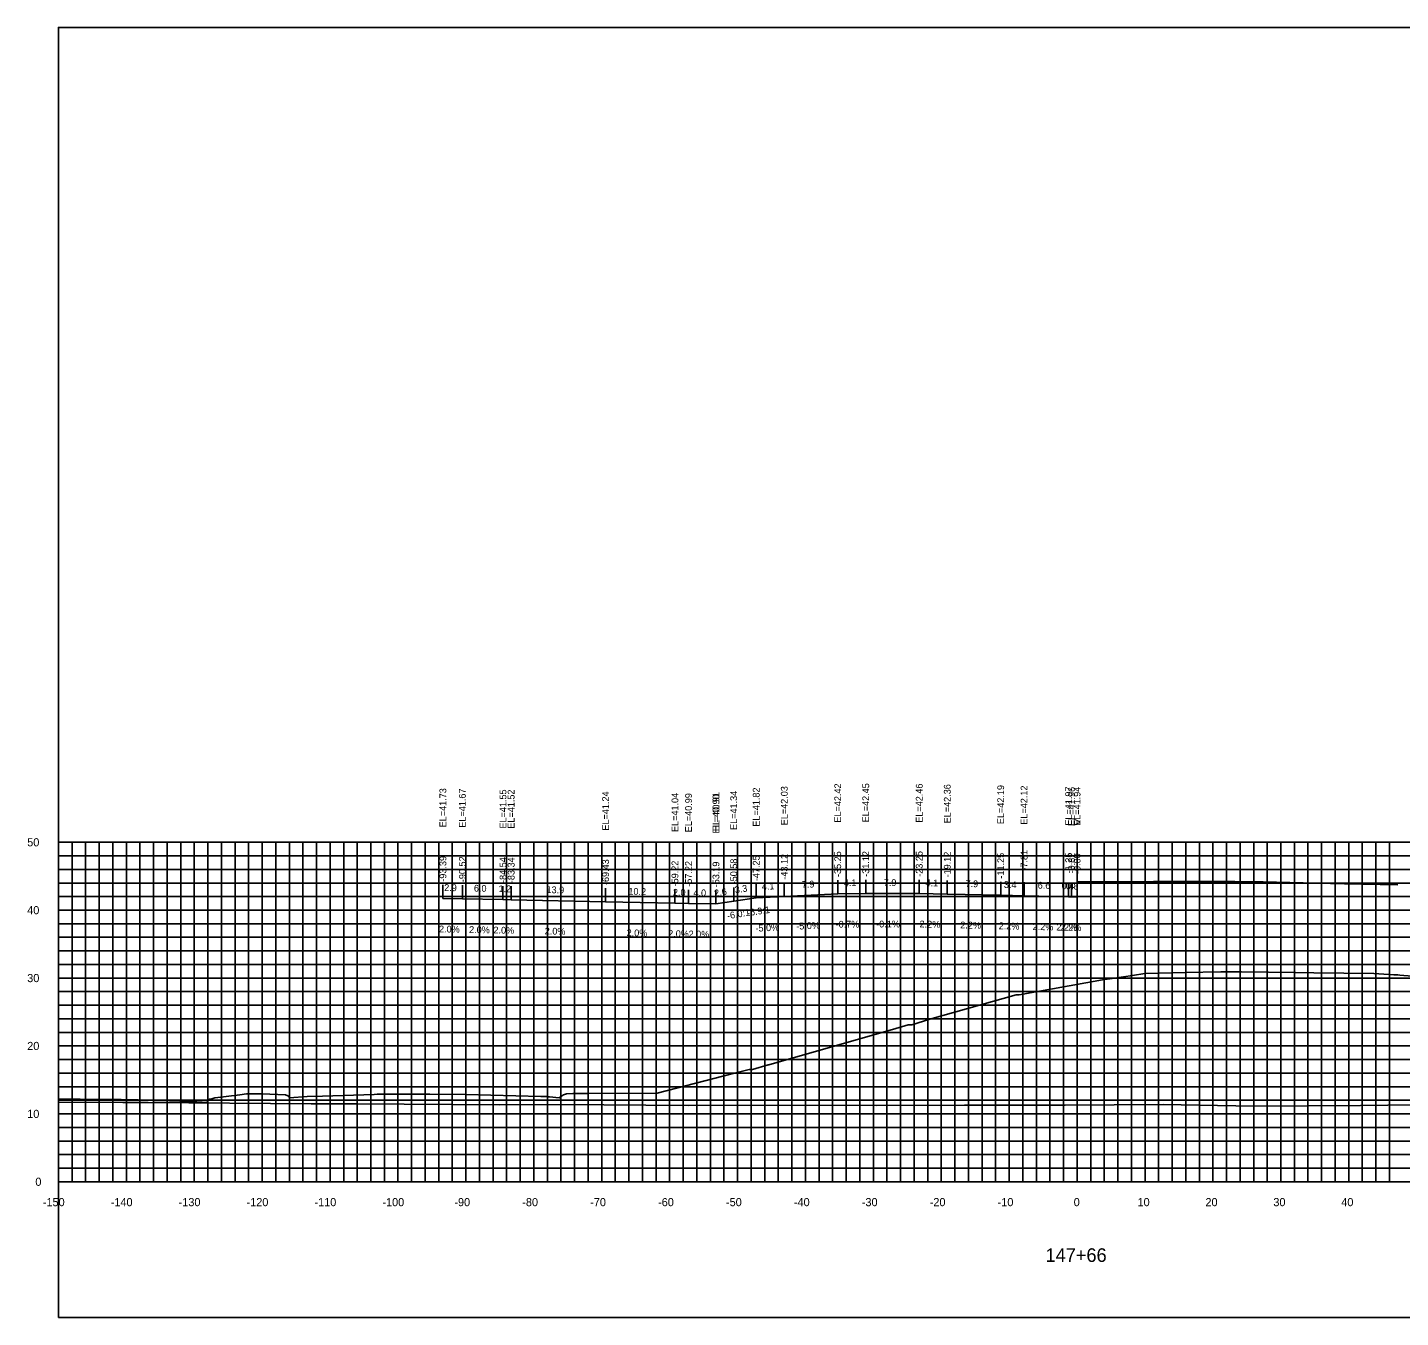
# Model space of a CAD drawing. Extents: x 1800880 to 1818864, y 245271 to 250560.
# Drawn here: x 1816315.2 to 1816517.4, y 248614.5 to 248804.5 of the extents above; entities that cross this region are included whole.
import ezdxf

# ---------------------------------------------------------------- set-up
doc = ezdxf.new("R2010")
doc.units = 0
for name, color, linetype in [('33', 7, 'Continuous'), ('ANNO-TXT', 7, 'Continuous'), ('AXIS', 7, 'Continuous'), ('CL-CNST', 7, 'Continuous'), ('DESIGN - DRAINAGE - Bridges', 7, 'Continuous'), ('Level 32', 7, 'Continuous'), ('Level 37', 7, 'Continuous'), ('Level 46', 7, 'Continuous'), ('Level 62', 7, 'Continuous'), ('SHT-BDR', 7, 'Continuous')]:
    doc.layers.add(name, color=color, linetype=linetype)

msp = doc.modelspace()

# ---------------------------------------------------------------- linework, layer by layer
at = {"layer": 'AXIS'}
msp.add_lwpolyline([(1816469.76, 248678.68), (1816470.19, 248678.68), (1816471.01, 248678.68), (1816477.57, 248678.69), (1816481.01, 248678.71), (1816488.88, 248678.72), (1816493.01, 248678.74), (1816497.14, 248678.65), (1816505.01, 248678.48), (1816509.14, 248678.39), (1816517.01, 248678.21)], dxfattribs=at)
at = {"layer": 'CL-CNST'}
msp.add_lwpolyline([(1816319.76, 248646.65), (1816321.28, 248646.66), (1816322.95, 248646.66), (1816328.98, 248646.6), (1816329.64, 248646.59), (1816330.99, 248646.56), (1816331.05, 248646.56), (1816331.12, 248646.56), (1816331.19, 248646.55), (1816331.27, 248646.55), (1816331.36, 248646.55), (1816331.45, 248646.55), (1816331.56, 248646.54), (1816331.68, 248646.54), (1816331.82, 248646.54), (1816331.97, 248646.53), (1816332.15, 248646.53), (1816332.36, 248646.52), (1816332.61, 248646.52), (1816332.9, 248646.51), (1816333.26, 248646.5), (1816333.71, 248646.48), (1816334.28, 248646.47), (1816335.04, 248646.45), (1816336.09, 248646.42), (1816337.65, 248646.38), (1816338.95, 248646.34), (1816339.04, 248646.34), (1816339.24, 248646.32), (1816339.42, 248646.31), (1816341.64, 248646.15), (1816341.71, 248646.41), (1816342, 248646.68), (1816342.12, 248646.68), (1816342.5, 248646.77), (1816342.81, 248646.86), (1816342.83, 248646.86), (1816346.47, 248647.32), (1816347.44, 248647.44), (1816347.51, 248647.44), (1816347.7, 248647.44), (1816348.11, 248647.46), (1816348.4, 248647.46), (1816348.63, 248647.46), (1816349.07, 248647.46), (1816349.11, 248647.46), (1816349.77, 248647.46), (1816353.2, 248647.32), (1816353.53, 248647.17), (1816353.54, 248647.17), (1816353.55, 248647.15), (1816353.57, 248647.14), (1816353.59, 248647.13), (1816353.6, 248647.11), (1816353.61, 248647.1), (1816353.63, 248647.09), (1816353.64, 248647.08), (1816353.65, 248647.07), (1816353.66, 248647.07), (1816353.66, 248647.06), (1816353.68, 248647.05), (1816353.77, 248646.84), (1816356.37, 248647.07), (1816358.64, 248647.1), (1816366.23, 248647.36), (1816366.71, 248647.39), (1816366.75, 248647.39), (1816367.4, 248647.4), (1816367.73, 248647.4), (1816374.46, 248647.39), (1816379.77, 248647.37), (1816390.8, 248647.06), (1816391.78, 248647.04), (1816391.87, 248647.02), (1816391.95, 248647.01), (1816392.03, 248647), (1816392.09, 248646.99), (1816393.49, 248646.84), (1816393.71, 248647.02), (1816394.11, 248647.31), (1816394.58, 248647.44), (1816395.54, 248647.5), (1816395.54, 248647.5), (1816396.33, 248647.48), (1816397.42, 248647.5), (1816397.78, 248647.5), (1816397.86, 248647.5), (1816407.66, 248647.56), (1816407.92, 248647.56), (1816419.13, 248650.44), (1816421.46, 248651.03), (1816421.54, 248651.03), (1816421.95, 248651.03), (1816424.27, 248651.71), (1816424.37, 248651.72), (1816443.08, 248657.09), (1816444.9, 248657.62), (1816444.99, 248657.62), (1816445.4, 248657.62), (1816448.07, 248658.43), (1816460.77, 248662.02), (1816460.99, 248662.01), (1816461.22, 248662.01), (1816473.52, 248664.24), (1816475.26, 248664.5), (1816477.9, 248664.89), (1816479.75, 248665.17), (1816485.67, 248665.31), (1816490.92, 248665.44), (1816493.97, 248665.41), (1816501.92, 248665.31), (1816504.6, 248665.28), (1816513.47, 248665.17), (1816516.38, 248665), (1816516.97, 248664.97), (1816517.26, 248664.95), (1816517.28, 248664.95), (1816534.33, 248663.53)], dxfattribs=at)
at = {"layer": 'DESIGN - DRAINAGE - Bridges'}
for p, q in [((1816319.7, 248684.5), (1816319.76, 248684.5)), ((1816319.76, 248634.5), (1816319.76, 248684.5)), ((1816319.7, 248674.5), (1816319.76, 248674.5)), ((1816319.7, 248664.5), (1816319.76, 248664.5)), ((1816319.7, 248654.5), (1816319.76, 248654.5)), ((1816319.7, 248644.5), (1816319.76, 248644.5)), ((1816319.7, 248634.5), (1816319.76, 248634.5)), ((1816319.76, 248634.5), (1816619.76, 248634.5)), ((1816319.76, 248634.44), (1816319.76, 248634.5)), ((1816329.76, 248634.44), (1816329.76, 248634.5)), ((1816339.76, 248634.44), (1816339.76, 248634.5)), ((1816349.76, 248634.44), (1816349.76, 248634.5)), ((1816359.76, 248634.44), (1816359.76, 248634.5)), ((1816369.76, 248634.44), (1816369.76, 248634.5)), ((1816379.76, 248634.44), (1816379.76, 248634.5)), ((1816389.76, 248634.44), (1816389.76, 248634.5)), ((1816399.76, 248634.44), (1816399.76, 248634.5)), ((1816409.76, 248634.44), (1816409.76, 248634.5)), ((1816419.76, 248634.44), (1816419.76, 248634.5)), ((1816429.76, 248634.44), (1816429.76, 248634.5)), ((1816439.76, 248634.44), (1816439.76, 248634.5)), ((1816449.76, 248634.44), (1816449.76, 248634.5)), ((1816459.76, 248634.44), (1816459.76, 248634.5)), ((1816469.76, 248634.44), (1816469.76, 248634.5)), ((1816479.76, 248634.44), (1816479.76, 248634.5)), ((1816489.76, 248634.44), (1816489.76, 248634.5)), ((1816499.76, 248634.44), (1816499.76, 248634.5)), ((1816509.76, 248634.44), (1816509.76, 248634.5))]:
    msp.add_line(p, q, dxfattribs=at)
at = {"layer": 'Level 37'}
for p, q in [((1816376.37, 248676.23), (1816376.37, 248678.23)), ((1816379.24, 248676.17), (1816379.24, 248678.17)), ((1816385.22, 248676.05), (1816385.22, 248678.05)), ((1816386.42, 248676.03), (1816386.42, 248678.03)), ((1816400.33, 248675.75), (1816400.33, 248677.75)), ((1816410.54, 248675.54), (1816410.54, 248677.54)), ((1816412.54, 248675.5), (1816412.54, 248677.5)), ((1816416.58, 248675.42), (1816416.58, 248677.42)), ((1816416.58, 248675.41), (1816416.58, 248677.41)), ((1816419.19, 248675.84), (1816419.19, 248677.84)), ((1816422.51, 248676.33), (1816422.51, 248678.33)), ((1816426.64, 248676.53), (1816426.64, 248678.53)), ((1816434.51, 248676.93), (1816434.51, 248678.93)), ((1816438.64, 248676.95), (1816438.64, 248678.95)), ((1816446.51, 248676.96), (1816446.51, 248678.96)), ((1816450.64, 248676.87), (1816450.64, 248678.87)), ((1816458.51, 248676.69), (1816458.51, 248678.69)), ((1816461.95, 248676.62), (1816461.95, 248678.62)), ((1816468.51, 248676.47), (1816468.51, 248678.47)), ((1816468.94, 248676.47), (1816468.94, 248678.47)), ((1816469.76, 248676.45), (1816469.76, 248678.45))]:
    msp.add_line(p, q, dxfattribs=at)
msp.add_lwpolyline([(1816319.76, 248614.5), (1816619.76, 248614.5), (1816619.76, 248804.5), (1816319.76, 248804.5)], close=True, dxfattribs=at)
at = {"layer": 'Level 46'}
for p, q in [((1816319.76, 248684.5), (1816619.76, 248684.5)), ((1816319.76, 248634.5), (1816319.76, 248684.5)), ((1816321.76, 248634.5), (1816321.76, 248684.5)), ((1816323.76, 248634.5), (1816323.76, 248684.5)), ((1816325.76, 248634.5), (1816325.76, 248684.5)), ((1816327.76, 248634.5), (1816327.76, 248684.5)), ((1816329.76, 248634.5), (1816329.76, 248684.5)), ((1816331.76, 248634.5), (1816331.76, 248684.5)), ((1816333.76, 248634.5), (1816333.76, 248684.5)), ((1816335.76, 248634.5), (1816335.76, 248684.5)), ((1816337.76, 248634.5), (1816337.76, 248684.5)), ((1816339.76, 248634.5), (1816339.76, 248684.5)), ((1816341.76, 248634.5), (1816341.76, 248684.5)), ((1816343.76, 248634.5), (1816343.76, 248684.5)), ((1816345.76, 248634.5), (1816345.76, 248684.5)), ((1816347.76, 248634.5), (1816347.76, 248684.5)), ((1816349.76, 248634.5), (1816349.76, 248684.5)), ((1816351.76, 248634.5), (1816351.76, 248684.5)), ((1816353.76, 248634.5), (1816353.76, 248684.5)), ((1816355.76, 248634.5), (1816355.76, 248684.5)), ((1816357.76, 248634.5), (1816357.76, 248684.5)), ((1816359.76, 248634.5), (1816359.76, 248684.5)), ((1816361.76, 248634.5), (1816361.76, 248684.5)), ((1816363.76, 248634.5), (1816363.76, 248684.5)), ((1816365.76, 248634.5), (1816365.76, 248684.5)), ((1816367.76, 248634.5), (1816367.76, 248684.5)), ((1816369.76, 248634.5), (1816369.76, 248684.5)), ((1816371.76, 248634.5), (1816371.76, 248684.5)), ((1816373.76, 248634.5), (1816373.76, 248684.5)), ((1816375.76, 248634.5), (1816375.76, 248684.5)), ((1816377.76, 248634.5), (1816377.76, 248684.5)), ((1816379.76, 248634.5), (1816379.76, 248684.5)), ((1816381.76, 248634.5), (1816381.76, 248684.5)), ((1816383.76, 248634.5), (1816383.76, 248684.5)), ((1816385.76, 248634.5), (1816385.76, 248684.5)), ((1816387.76, 248634.5), (1816387.76, 248684.5)), ((1816389.76, 248634.5), (1816389.76, 248684.5)), ((1816391.76, 248634.5), (1816391.76, 248684.5)), ((1816393.76, 248634.5), (1816393.76, 248684.5)), ((1816395.76, 248634.5), (1816395.76, 248684.5)), ((1816397.76, 248634.5), (1816397.76, 248684.5)), ((1816399.76, 248634.5), (1816399.76, 248684.5)), ((1816401.76, 248634.5), (1816401.76, 248684.5)), ((1816403.76, 248634.5), (1816403.76, 248684.5)), ((1816405.76, 248634.5), (1816405.76, 248684.5)), ((1816407.76, 248634.5), (1816407.76, 248684.5)), ((1816409.76, 248634.5), (1816409.76, 248684.5)), ((1816411.76, 248634.5), (1816411.76, 248684.5)), ((1816413.76, 248634.5), (1816413.76, 248684.5)), ((1816415.76, 248634.5), (1816415.76, 248684.5)), ((1816417.76, 248634.5), (1816417.76, 248684.5)), ((1816419.76, 248634.5), (1816419.76, 248684.5)), ((1816421.76, 248634.5), (1816421.76, 248684.5)), ((1816423.76, 248634.5), (1816423.76, 248684.5)), ((1816425.76, 248634.5), (1816425.76, 248684.5)), ((1816427.76, 248634.5), (1816427.76, 248684.5)), ((1816429.76, 248634.5), (1816429.76, 248684.5)), ((1816431.76, 248634.5), (1816431.76, 248684.5)), ((1816433.76, 248634.5), (1816433.76, 248684.5)), ((1816435.76, 248634.5), (1816435.76, 248684.5)), ((1816437.76, 248634.5), (1816437.76, 248684.5)), ((1816439.76, 248634.5), (1816439.76, 248684.5)), ((1816441.76, 248634.5), (1816441.76, 248684.5)), ((1816443.76, 248634.5), (1816443.76, 248684.5)), ((1816445.76, 248634.5), (1816445.76, 248684.5)), ((1816447.76, 248634.5), (1816447.76, 248684.5)), ((1816449.76, 248634.5), (1816449.76, 248684.5)), ((1816451.76, 248634.5), (1816451.76, 248684.5)), ((1816453.76, 248634.5), (1816453.76, 248684.5)), ((1816455.76, 248634.5), (1816455.76, 248684.5)), ((1816457.76, 248634.5), (1816457.76, 248684.5)), ((1816459.76, 248634.5), (1816459.76, 248684.5)), ((1816461.76, 248634.5), (1816461.76, 248684.5)), ((1816463.76, 248634.5), (1816463.76, 248684.5)), ((1816465.76, 248634.5), (1816465.76, 248684.5)), ((1816467.76, 248634.5), (1816467.76, 248684.5)), ((1816469.76, 248634.5), (1816469.76, 248684.5)), ((1816471.76, 248634.5), (1816471.76, 248684.5)), ((1816473.76, 248634.5), (1816473.76, 248684.5)), ((1816475.76, 248634.5), (1816475.76, 248684.5)), ((1816477.76, 248634.5), (1816477.76, 248684.5)), ((1816479.76, 248634.5), (1816479.76, 248684.5)), ((1816481.76, 248634.5), (1816481.76, 248684.5)), ((1816483.76, 248634.5), (1816483.76, 248684.5)), ((1816485.76, 248634.5), (1816485.76, 248684.5)), ((1816487.76, 248634.5), (1816487.76, 248684.5)), ((1816489.76, 248634.5), (1816489.76, 248684.5)), ((1816491.76, 248634.5), (1816491.76, 248684.5)), ((1816493.76, 248634.5), (1816493.76, 248684.5)), ((1816495.76, 248634.5), (1816495.76, 248684.5)), ((1816497.76, 248634.5), (1816497.76, 248684.5)), ((1816499.76, 248634.5), (1816499.76, 248684.5)), ((1816501.76, 248634.5), (1816501.76, 248684.5)), ((1816503.76, 248634.5), (1816503.76, 248684.5)), ((1816505.76, 248634.5), (1816505.76, 248684.5)), ((1816507.76, 248634.5), (1816507.76, 248684.5)), ((1816509.76, 248634.5), (1816509.76, 248684.5)), ((1816511.76, 248634.5), (1816511.76, 248684.5)), ((1816513.76, 248634.5), (1816513.76, 248684.5)), ((1816515.76, 248634.5), (1816515.76, 248684.5)), ((1816319.76, 248682.5), (1816619.76, 248682.5)), ((1816319.76, 248680.5), (1816619.76, 248680.5)), ((1816319.76, 248678.5), (1816619.76, 248678.5)), ((1816319.76, 248676.5), (1816619.76, 248676.5)), ((1816319.76, 248674.5), (1816619.76, 248674.5)), ((1816319.76, 248672.5), (1816619.76, 248672.5)), ((1816319.76, 248670.5), (1816619.76, 248670.5)), ((1816319.76, 248668.5), (1816619.76, 248668.5)), ((1816319.76, 248666.5), (1816619.76, 248666.5)), ((1816319.76, 248664.5), (1816619.76, 248664.5)), ((1816319.76, 248662.5), (1816619.76, 248662.5)), ((1816319.76, 248660.5), (1816619.76, 248660.5)), ((1816319.76, 248658.5), (1816619.76, 248658.5)), ((1816319.76, 248656.5), (1816619.76, 248656.5)), ((1816319.76, 248654.5), (1816619.76, 248654.5)), ((1816319.76, 248652.5), (1816619.76, 248652.5)), ((1816319.76, 248650.5), (1816619.76, 248650.5)), ((1816319.76, 248648.5), (1816619.76, 248648.5)), ((1816319.76, 248646.5), (1816619.76, 248646.5)), ((1816319.76, 248644.5), (1816619.76, 248644.5)), ((1816319.76, 248642.5), (1816619.76, 248642.5)), ((1816319.76, 248640.5), (1816619.76, 248640.5)), ((1816319.76, 248638.5), (1816619.76, 248638.5)), ((1816319.76, 248636.5), (1816619.76, 248636.5)), ((1816319.76, 248634.5), (1816619.76, 248634.5))]:
    msp.add_line(p, q, dxfattribs=at)
at = {"layer": 'Level 62'}
for points in [[(1816376.37, 248676.23), (1816379.24, 248676.17), (1816385.22, 248676.05), (1816386.42, 248676.03), (1816400.33, 248675.75), (1816410.54, 248675.54), (1816412.54, 248675.5), (1816416.58, 248675.42)], [(1816416.58, 248675.41), (1816419.19, 248675.84), (1816422.51, 248676.33), (1816426.64, 248676.53), (1816434.51, 248676.93), (1816438.64, 248676.95), (1816446.51, 248676.96), (1816450.64, 248676.87), (1816458.51, 248676.69), (1816461.95, 248676.62), (1816468.51, 248676.47), (1816468.94, 248676.47), (1816469.76, 248676.45)], [(1816319.76, 248646.24), (1816329.23, 248646.16), (1816332.95, 248646.15), (1816356.98, 248646), (1816363.65, 248645.99), (1816384.74, 248645.85), (1816393.85, 248645.86), (1816412.49, 248645.73), (1816423.66, 248645.76), (1816440.25, 248645.71), (1816453.17, 248645.77), (1816468, 248645.79), (1816482.43, 248645.87), (1816495.76, 248645.64), (1816511.51, 248645.73), (1816523.51, 248645.86), (1816534.58, 248645.79), (1816551.27, 248645.89), (1816562.07, 248646.07), (1816579.02, 248646.17), (1816589.53, 248645.89), (1816606.78, 248646), (1816619.76, 248645.55)]]:
    msp.add_lwpolyline(points, dxfattribs=at)

# ---------------------------------------------------------------- texts
for s, p in [('-150', (1816317.46, 248630.9)), ('-140', (1816327.46, 248630.9)), ('-130', (1816337.46, 248630.9)), ('-120', (1816347.46, 248630.9)), ('-110', (1816357.46, 248630.9)), ('-100', (1816367.46, 248630.9)), ('-90', (1816378.06, 248630.9)), ('-80', (1816388.06, 248630.9)), ('-70', (1816398.06, 248630.9)), ('-60', (1816408.06, 248630.9)), ('-50', (1816418.06, 248630.9)), ('-40', (1816428.06, 248630.9)), ('-30', (1816438.06, 248630.9)), ('-20', (1816448.06, 248630.9)), ('-10', (1816458.06, 248630.9)), ('0', (1816469.26, 248630.9)), ('10', (1816478.66, 248630.9)), ('20', (1816488.66, 248630.9)), ('30', (1816498.66, 248630.9)), ('40', (1816508.66, 248630.9))]:
    msp.add_text(s, height=1.2).set_placement(p)
at = {"layer": '33'}
for s, p in [('50', (1816315.16, 248683.9)), ('40', (1816315.16, 248673.9)), ('30', (1816315.16, 248663.9)), ('20', (1816315.16, 248653.9)), ('10', (1816315.16, 248643.9)), ('0', (1816316.36, 248633.9))]:
    msp.add_text(s, height=1.2, dxfattribs=at).set_placement(p)
at = {"layer": 'ANNO-TXT'}
for s, rotation, p in [('2.9', 358.8438, (1816376.55, 248677.33)), ('6.0', 358.8394, (1816380.93, 248677.24)), ('1.2', 358.8394, (1816384.56, 248677.17)), ('13.9', 358.8394, (1816391.62, 248677.02)), ('10.2', 358.8394, (1816403.68, 248676.78)), ('2.0', 358.8394, (1816410.24, 248676.64)), ('4.0', 358.8394, (1816413.26, 248676.58)), ('2.6', 9.5186, (1816416.41, 248676.49)), ('3.3', 8.2614, (1816419.42, 248676.99)), ('4.1', 2.8624, (1816423.36, 248677.47)), ('7.9', 2.8624, (1816429.24, 248677.76)), ('4.1', 0.3792, (1816435.41, 248678.03)), ('7.9', 0.0387, (1816441.29, 248678.06)), ('4.1', 358.7397, (1816447.44, 248678.04)), ('7.9', 358.7397, (1816453.32, 248677.91)), ('3.4', 358.7397, (1816458.97, 248677.78)), ('6.6', 358.7397, (1816463.95, 248677.68)), ('0.4', 358.7397, (1816467.47, 248677.6)), ('0.8', 358.7397, (1816468.09, 248677.58)), ('2.0%', 358.8438, (1816375.79, 248671.24)), ('2.0%', 358.8394, (1816380.22, 248671.15)), ('2.0%', 358.8394, (1816383.81, 248671.08)), ('2.0%', 358.8394, (1816391.36, 248670.93)), ('2.0%', 358.8394, (1816403.42, 248670.68)), ('2.0%', 358.8394, (1816409.53, 248670.56)), ('2.0%', 358.8394, (1816412.54, 248670.5)), ('-5.0%', 2.8624, (1816422.42, 248671.32)), ('-5.0%', 2.8624, (1816428.42, 248671.62)), ('-0.7%', 0.3792, (1816434.2, 248671.92)), ('-0.1%', 0.0387, (1816440.17, 248671.95)), ('2.2%', 358.7397, (1816446.55, 248671.96)), ('2.2%', 358.7397, (1816452.55, 248671.82)), ('2.2%', 358.7397, (1816458.21, 248671.7)), ('2.2%', 358.7397, (1816463.21, 248671.59)), ('2.2%', 358.7397, (1816466.7, 248671.51)), ('2.2%', 358.7397, (1816467.33, 248671.5))]:
    msp.add_text(s, height=1, rotation=rotation, dxfattribs=at).set_placement(p)
at = {"layer": 'DESIGN - DRAINAGE - Bridges'}
for s, height, p in [('>', 1.5, (1816469.15, 248686.75)), ('-', 0.0001, (1816319.76, 248634.5))]:
    msp.add_text(s, height=height, dxfattribs=at).set_placement(p)
at = {"layer": 'Level 32'}
msp.add_text('147+66', height=2, dxfattribs=at).set_placement((1816465.11, 248622.7))
at = {"layer": 'Level 37'}
for s, rotation, p in [('-6.0:1', 9.5186, (1816418.29, 248673.16)), ('-6.9:1', 8.2614, (1816421.21, 248673.61))]:
    msp.add_text(s, height=1, rotation=rotation, dxfattribs=at).set_placement(p)
at = {"layer": 'SHT-BDR'}
for s, p in [('EL=41.73', (1816376.87, 248686.7)), ('EL=41.67', (1816379.74, 248686.65)), ('EL=41.55', (1816385.72, 248686.52)), ('EL=41.52', (1816386.92, 248686.5)), ('EL=41.24', (1816400.83, 248686.22)), ('EL=41.04', (1816411.04, 248686.01)), ('EL=40.99', (1816413.04, 248685.97)), ('EL=40.91', (1816417.08, 248686.14)), ('EL=40.90', (1816417.08, 248685.8)), ('EL=41.34', (1816419.69, 248686.32)), ('EL=41.82', (1816423.01, 248686.8)), ('EL=42.03', (1816427.14, 248687)), ('EL=42.42', (1816435.01, 248687.4)), ('EL=42.45', (1816439.14, 248687.43)), ('EL=42.46', (1816447.01, 248687.38)), ('EL=42.36', (1816451.14, 248687.29)), ('EL=42.19', (1816459.01, 248687.17)), ('EL=42.12', (1816462.45, 248687.09)), ('EL=41.97', (1816469.01, 248686.95)), ('EL=41.96', (1816469.44, 248686.89)), ('EL=41.94', (1816470.26, 248686.92)), ('-7.81', (1816462.45, 248680.32)), ('-93.39', (1816376.87, 248678.69)), ('-90.52', (1816379.74, 248678.63)), ('-84.54', (1816385.72, 248678.51)), ('-83.34', (1816386.92, 248678.48)), ('-69.43', (1816400.83, 248678.2)), ('-59.22', (1816411.04, 248678)), ('-57.22', (1816413.04, 248677.95)), ('-53.19', (1816417.08, 248677.87)), ('-53.19', (1816417.08, 248677.86)), ('-50.58', (1816419.69, 248678.3)), ('-47.25', (1816423.01, 248678.78)), ('-43.12', (1816427.14, 248678.99)), ('-35.25', (1816435.01, 248679.38)), ('-31.12', (1816439.14, 248679.41)), ('-23.25', (1816447.01, 248679.42)), ('-19.12', (1816451.14, 248679.32)), ('-11.25', (1816459.01, 248679.15)), ('-1.25', (1816469.01, 248679.92)), ('-0.82', (1816469.44, 248679.91)), ('-0.00', (1816470.26, 248679.82))]:
    msp.add_text(s, height=1, rotation=90, dxfattribs=at).set_placement(p)

doc.saveas('drawing.dxf')
